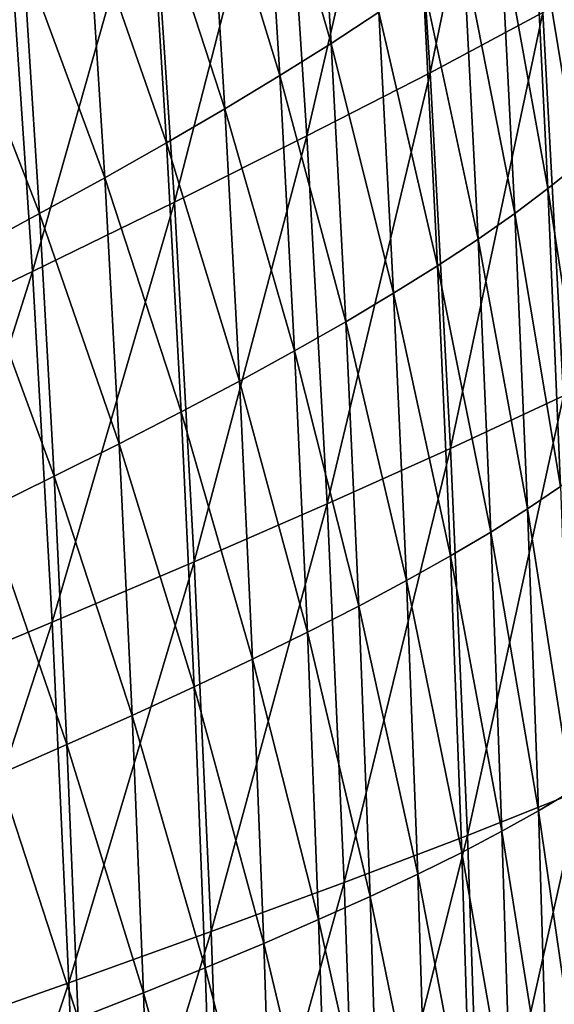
# Model space of a CAD drawing. Header units: millimetres. Extents: x -300 to 300, y -500 to 500.
# Tile 559 of 656: x 252 to 276, y 85 to 129. Entities that reach past the tile are written whole.
import ezdxf

# ---------------------------------------------------------------- set-up
doc = ezdxf.new("R2010")
doc.units = ezdxf.units.MM
doc.header["$LTSCALE"] = 81.481481
doc.layers.add('19', color=7, linetype='CONTINUOUS')
doc.layers.add('21', color=7, linetype='CONTINUOUS')

msp = doc.modelspace()

# ---------------------------------------------------------------- linework, layer by layer
at = {"layer": '19', "color": 7, "linetype": 'CONTINUOUS'}
for points in [[(270.333, 126.438, 41.129), (274.266, 145.509, 37.969), (269.284, 142.539, 41.221), (270.333, 126.438, 41.129)], [(275.32, 129.091, 37.881), (274.266, 145.509, 37.969), (270.333, 126.438, 41.129), (275.32, 129.091, 37.881)], [(264.902, 123.648, 44.195), (269.284, 142.539, 41.221), (263.862, 139.412, 44.291), (264.902, 123.648, 44.195)], [(270.333, 126.438, 41.129), (269.284, 142.539, 41.221), (264.902, 123.648, 44.195), (270.333, 126.438, 41.129)], [(259.046, 120.723, 47.085), (263.862, 139.412, 44.291), (258.018, 136.133, 47.182), (259.046, 120.723, 47.085)], [(264.902, 123.648, 44.195), (263.862, 139.412, 44.291), (259.046, 120.723, 47.085), (264.902, 123.648, 44.195)], [(252.784, 117.669, 49.803), (258.018, 136.133, 47.182), (251.77, 132.705, 49.902), (252.784, 117.669, 49.803)], [(259.046, 120.723, 47.085), (258.018, 136.133, 47.182), (252.784, 117.669, 49.803), (259.046, 120.723, 47.085)], [(252.784, 117.669, 49.803), (251.77, 132.705, 49.902), (246.135, 114.488, 52.355), (252.784, 117.669, 49.803)], [(276.222, 112.18, 37.803), (279.844, 131.603, 34.447), (275.32, 129.091, 37.881), (276.222, 112.18, 37.803)], [(271.231, 109.858, 41.047), (275.32, 129.091, 37.881), (270.333, 126.438, 41.129), (271.231, 109.858, 41.047)], [(276.222, 112.18, 37.803), (275.32, 129.091, 37.881), (271.231, 109.858, 41.047), (276.222, 112.18, 37.803)], [(265.793, 107.418, 44.111), (270.333, 126.438, 41.129), (264.902, 123.648, 44.195), (265.793, 107.418, 44.111)], [(271.231, 109.858, 41.047), (270.333, 126.438, 41.129), (265.793, 107.418, 44.111), (271.231, 109.858, 41.047)], [(259.928, 104.864, 46.999), (264.902, 123.648, 44.195), (259.046, 120.723, 47.085), (259.928, 104.864, 46.999)], [(265.793, 107.418, 44.111), (264.902, 123.648, 44.195), (259.928, 104.864, 46.999), (265.793, 107.418, 44.111)], [(253.653, 102.198, 49.716), (259.046, 120.723, 47.085), (252.784, 117.669, 49.803), (253.653, 102.198, 49.716)], [(259.928, 104.864, 46.999), (259.046, 120.723, 47.085), (253.653, 102.198, 49.716), (259.928, 104.864, 46.999)], [(246.989, 99.423, 52.268), (252.784, 117.669, 49.803), (246.135, 114.488, 52.355), (246.989, 99.423, 52.268)], [(253.653, 102.198, 49.716), (252.784, 117.669, 49.803), (246.989, 99.423, 52.268), (253.653, 102.198, 49.716)], [(271.982, 92.793, 40.977), (276.222, 112.18, 37.803), (271.231, 109.858, 41.047), (271.982, 92.793, 40.977)], [(276.976, 94.768, 37.736), (276.222, 112.18, 37.803), (271.982, 92.793, 40.977), (276.976, 94.768, 37.736)], [(266.539, 90.72, 44.038), (271.231, 109.858, 41.047), (265.793, 107.418, 44.111), (266.539, 90.72, 44.038)], [(271.982, 92.793, 40.977), (271.231, 109.858, 41.047), (266.539, 90.72, 44.038), (271.982, 92.793, 40.977)], [(260.666, 88.551, 46.925), (265.793, 107.418, 44.111), (259.928, 104.864, 46.999), (260.666, 88.551, 46.925)], [(266.539, 90.72, 44.038), (265.793, 107.418, 44.111), (260.666, 88.551, 46.925), (266.539, 90.72, 44.038)], [(254.381, 86.288, 49.641), (259.928, 104.864, 46.999), (253.653, 102.198, 49.716), (254.381, 86.288, 49.641)], [(260.666, 88.551, 46.925), (259.928, 104.864, 46.999), (254.381, 86.288, 49.641), (260.666, 88.551, 46.925)], [(247.705, 83.936, 52.193), (253.653, 102.198, 49.716), (246.989, 99.423, 52.268), (247.705, 83.936, 52.193)], [(254.381, 86.288, 49.641), (253.653, 102.198, 49.716), (247.705, 83.936, 52.193), (254.381, 86.288, 49.641)], [(272.589, 75.238, 40.918), (276.976, 94.768, 37.736), (271.982, 92.793, 40.977), (272.589, 75.238, 40.918)], [(277.585, 76.85, 37.679), (276.976, 94.768, 37.736), (272.589, 75.238, 40.918), (277.585, 76.85, 37.679)], [(267.142, 73.547, 43.977), (271.982, 92.793, 40.977), (266.539, 90.72, 44.038), (267.142, 73.547, 43.977)], [(272.589, 75.238, 40.918), (271.982, 92.793, 40.977), (267.142, 73.547, 43.977), (272.589, 75.238, 40.918)], [(261.263, 71.779, 46.862), (266.539, 90.72, 44.038), (260.666, 88.551, 46.925), (261.263, 71.779, 46.862)], [(267.142, 73.547, 43.977), (266.539, 90.72, 44.038), (261.263, 71.779, 46.862), (267.142, 73.547, 43.977)], [(254.971, 69.936, 49.579), (260.666, 88.551, 46.925), (254.381, 86.288, 49.641), (254.971, 69.936, 49.579)], [(261.263, 71.779, 46.862), (260.666, 88.551, 46.925), (254.971, 69.936, 49.579), (261.263, 71.779, 46.862)], [(248.285, 68.021, 52.13), (254.381, 86.288, 49.641), (247.705, 83.936, 52.193), (248.285, 68.021, 52.13)], [(254.971, 69.936, 49.579), (254.381, 86.288, 49.641), (248.285, 68.021, 52.13), (254.971, 69.936, 49.579)]]:
    msp.add_3dface(points, dxfattribs=at)
at = {"layer": '21', "color": 7, "linetype": 'CONTINUOUS'}
for points in [[(265.969, 127.729, 26.132), (262.973, 138.192, 27.665), (265.241, 139.735, 26.179), (265.969, 127.729, 26.132)], [(265.969, 127.729, 26.132), (265.241, 139.735, 26.179), (268.077, 129.105, 24.635), (265.969, 127.729, 26.132)], [(263.7, 126.311, 27.614), (260.549, 136.602, 29.132), (262.973, 138.192, 27.665), (263.7, 126.311, 27.614)], [(263.7, 126.311, 27.614), (262.973, 138.192, 27.665), (265.969, 127.729, 26.132), (263.7, 126.311, 27.614)], [(261.275, 124.85, 29.077), (257.973, 134.967, 30.575), (260.549, 136.602, 29.132), (261.275, 124.85, 29.077)], [(261.275, 124.85, 29.077), (260.549, 136.602, 29.132), (263.7, 126.311, 27.614), (261.275, 124.85, 29.077)], [(276.847, 122.381, 17.059), (274.902, 134.175, 18.577), (276.213, 135.333, 17.066), (276.847, 122.381, 17.059)], [(258.698, 123.348, 30.517), (255.248, 133.286, 31.993), (257.973, 134.967, 30.575), (258.698, 123.348, 30.517)], [(258.698, 123.348, 30.517), (257.973, 134.967, 30.575), (261.275, 124.85, 29.077), (258.698, 123.348, 30.517)], [(275.539, 121.325, 18.562), (273.434, 132.973, 20.093), (274.902, 134.175, 18.577), (275.539, 121.325, 18.562)], [(275.539, 121.325, 18.562), (274.902, 134.175, 18.577), (276.847, 122.381, 17.059), (275.539, 121.325, 18.562)], [(255.971, 121.804, 31.933), (252.378, 131.561, 33.382), (255.248, 133.286, 31.993), (255.971, 121.804, 31.933)], [(255.971, 121.804, 31.933), (255.248, 133.286, 31.993), (258.698, 123.348, 30.517), (255.971, 121.804, 31.933)], [(274.075, 120.23, 20.071), (271.809, 131.727, 21.611), (273.434, 132.973, 20.093), (274.075, 120.23, 20.071)], [(274.075, 120.23, 20.071), (273.434, 132.973, 20.093), (275.539, 121.325, 18.562), (274.075, 120.23, 20.071)], [(272.453, 119.094, 21.582), (270.024, 130.438, 23.126), (271.809, 131.727, 21.611), (272.453, 119.094, 21.582)], [(272.453, 119.094, 21.582), (271.809, 131.727, 21.611), (274.075, 120.23, 20.071), (272.453, 119.094, 21.582)], [(253.098, 120.221, 33.32), (249.367, 129.791, 34.74), (252.378, 131.561, 33.382), (253.098, 120.221, 33.32)], [(253.098, 120.221, 33.32), (252.378, 131.561, 33.382), (255.971, 121.804, 31.933), (253.098, 120.221, 33.32)], [(270.67, 117.92, 23.092), (268.077, 129.105, 24.635), (270.024, 130.438, 23.126), (270.67, 117.92, 23.092)], [(270.67, 117.92, 23.092), (270.024, 130.438, 23.126), (272.453, 119.094, 21.582), (270.67, 117.92, 23.092)], [(250.082, 118.597, 34.676), (249.367, 129.791, 34.74), (253.098, 120.221, 33.32), (250.082, 118.597, 34.676)], [(268.725, 116.707, 24.595), (265.969, 127.729, 26.132), (268.077, 129.105, 24.635), (268.725, 116.707, 24.595)], [(268.725, 116.707, 24.595), (268.077, 129.105, 24.635), (270.67, 117.92, 23.092), (268.725, 116.707, 24.595)], [(266.617, 115.456, 26.089), (263.7, 126.311, 27.614), (265.969, 127.729, 26.132), (266.617, 115.456, 26.089)], [(266.617, 115.456, 26.089), (265.969, 127.729, 26.132), (268.725, 116.707, 24.595), (266.617, 115.456, 26.089)], [(264.349, 114.166, 27.567), (261.275, 124.85, 29.077), (263.7, 126.311, 27.614), (264.349, 114.166, 27.567)], [(264.349, 114.166, 27.567), (263.7, 126.311, 27.614), (266.617, 115.456, 26.089), (264.349, 114.166, 27.567)], [(261.924, 112.838, 29.026), (258.698, 123.348, 30.517), (261.275, 124.85, 29.077), (261.924, 112.838, 29.026)], [(261.924, 112.838, 29.026), (261.275, 124.85, 29.077), (264.349, 114.166, 27.567), (261.924, 112.838, 29.026)], [(259.345, 111.474, 30.464), (255.971, 121.804, 31.933), (258.698, 123.348, 30.517), (259.345, 111.474, 30.464)], [(259.345, 111.474, 30.464), (258.698, 123.348, 30.517), (261.924, 112.838, 29.026), (259.345, 111.474, 30.464)], [(277.404, 109.132, 17.052), (275.539, 121.325, 18.562), (276.847, 122.381, 17.059), (277.404, 109.132, 17.052)], [(256.616, 110.072, 31.878), (253.098, 120.221, 33.32), (255.971, 121.804, 31.933), (256.616, 110.072, 31.878)], [(256.616, 110.072, 31.878), (255.971, 121.804, 31.933), (259.345, 111.474, 30.464), (256.616, 110.072, 31.878)], [(276.1, 108.181, 18.548), (274.075, 120.23, 20.071), (275.539, 121.325, 18.562), (276.1, 108.181, 18.548)], [(276.1, 108.181, 18.548), (275.539, 121.325, 18.562), (277.404, 109.132, 17.052), (276.1, 108.181, 18.548)], [(253.74, 108.635, 33.263), (250.082, 118.597, 34.676), (253.098, 120.221, 33.32), (253.74, 108.635, 33.263)], [(253.74, 108.635, 33.263), (253.098, 120.221, 33.32), (256.616, 110.072, 31.878), (253.74, 108.635, 33.263)], [(274.639, 107.196, 20.051), (272.453, 119.094, 21.582), (274.075, 120.23, 20.071), (274.639, 107.196, 20.051)], [(274.639, 107.196, 20.051), (274.075, 120.23, 20.071), (276.1, 108.181, 18.548), (274.639, 107.196, 20.051)], [(273.019, 106.177, 21.556), (270.67, 117.92, 23.092), (272.453, 119.094, 21.582), (273.019, 106.177, 21.556)], [(273.019, 106.177, 21.556), (272.453, 119.094, 21.582), (274.639, 107.196, 20.051), (273.019, 106.177, 21.556)], [(250.722, 107.162, 34.618), (250.082, 118.597, 34.676), (253.74, 108.635, 33.263), (250.722, 107.162, 34.618)], [(271.239, 105.122, 23.06), (268.725, 116.707, 24.595), (270.67, 117.92, 23.092), (271.239, 105.122, 23.06)], [(271.239, 105.122, 23.06), (270.67, 117.92, 23.092), (273.019, 106.177, 21.556), (271.239, 105.122, 23.06)], [(269.296, 104.034, 24.559), (266.617, 115.456, 26.089), (268.725, 116.707, 24.595), (269.296, 104.034, 24.559)], [(269.296, 104.034, 24.559), (268.725, 116.707, 24.595), (271.239, 105.122, 23.06), (269.296, 104.034, 24.559)], [(267.189, 102.911, 26.049), (264.349, 114.166, 27.567), (266.617, 115.456, 26.089), (267.189, 102.911, 26.049)], [(267.189, 102.911, 26.049), (266.617, 115.456, 26.089), (269.296, 104.034, 24.559), (267.189, 102.911, 26.049)], [(264.921, 101.755, 27.524), (261.924, 112.838, 29.026), (264.349, 114.166, 27.567), (264.921, 101.755, 27.524)], [(264.921, 101.755, 27.524), (264.349, 114.166, 27.567), (267.189, 102.911, 26.049), (264.921, 101.755, 27.524)], [(262.495, 100.566, 28.98), (259.345, 111.474, 30.464), (261.924, 112.838, 29.026), (262.495, 100.566, 28.98)], [(262.495, 100.566, 28.98), (261.924, 112.838, 29.026), (264.921, 101.755, 27.524), (262.495, 100.566, 28.98)], [(259.916, 99.343, 30.416), (256.616, 110.072, 31.878), (259.345, 111.474, 30.464), (259.916, 99.343, 30.416)], [(259.916, 99.343, 30.416), (259.345, 111.474, 30.464), (262.495, 100.566, 28.98), (259.916, 99.343, 30.416)], [(257.185, 98.088, 31.827), (253.74, 108.635, 33.263), (256.616, 110.072, 31.878), (257.185, 98.088, 31.827)], [(257.185, 98.088, 31.827), (256.616, 110.072, 31.878), (259.916, 99.343, 30.416), (257.185, 98.088, 31.827)], [(254.307, 96.802, 33.211), (250.722, 107.162, 34.618), (253.74, 108.635, 33.263), (254.307, 96.802, 33.211)], [(254.307, 96.802, 33.211), (253.74, 108.635, 33.263), (257.185, 98.088, 31.827), (254.307, 96.802, 33.211)], [(276.585, 94.741, 18.535), (274.639, 107.196, 20.051), (276.1, 108.181, 18.548), (276.585, 94.741, 18.535)], [(251.286, 95.484, 34.565), (250.722, 107.162, 34.618), (254.307, 96.802, 33.211), (251.286, 95.484, 34.565)], [(275.127, 93.871, 20.032), (273.019, 106.177, 21.556), (274.639, 107.196, 20.051), (275.127, 93.871, 20.032)], [(275.127, 93.871, 20.032), (274.639, 107.196, 20.051), (276.585, 94.741, 18.535), (275.127, 93.871, 20.032)], [(273.51, 92.972, 21.533), (271.239, 105.122, 23.06), (273.019, 106.177, 21.556), (273.51, 92.972, 21.533)], [(273.51, 92.972, 21.533), (273.019, 106.177, 21.556), (275.127, 93.871, 20.032), (273.51, 92.972, 21.533)], [(271.732, 92.042, 23.032), (269.296, 104.034, 24.559), (271.239, 105.122, 23.06), (271.732, 92.042, 23.032)], [(271.732, 92.042, 23.032), (271.239, 105.122, 23.06), (273.51, 92.972, 21.533), (271.732, 92.042, 23.032)], [(269.79, 91.083, 24.527), (267.189, 102.911, 26.049), (269.296, 104.034, 24.559), (269.79, 91.083, 24.527)], [(269.79, 91.083, 24.527), (269.296, 104.034, 24.559), (271.732, 92.042, 23.032), (269.79, 91.083, 24.527)], [(267.685, 90.094, 26.013), (264.921, 101.755, 27.524), (267.189, 102.911, 26.049), (267.685, 90.094, 26.013)], [(267.685, 90.094, 26.013), (267.189, 102.911, 26.049), (269.79, 91.083, 24.527), (267.685, 90.094, 26.013)], [(265.417, 89.076, 27.485), (262.495, 100.566, 28.98), (264.921, 101.755, 27.524), (265.417, 89.076, 27.485)], [(265.417, 89.076, 27.485), (264.921, 101.755, 27.524), (267.685, 90.094, 26.013), (265.417, 89.076, 27.485)], [(262.991, 88.029, 28.939), (259.916, 99.343, 30.416), (262.495, 100.566, 28.98), (262.991, 88.029, 28.939)], [(262.991, 88.029, 28.939), (262.495, 100.566, 28.98), (265.417, 89.076, 27.485), (262.991, 88.029, 28.939)], [(260.411, 86.954, 30.373), (257.185, 98.088, 31.827), (259.916, 99.343, 30.416), (260.411, 86.954, 30.373)], [(260.411, 86.954, 30.373), (259.916, 99.343, 30.416), (262.991, 88.029, 28.939), (260.411, 86.954, 30.373)], [(257.679, 85.85, 31.783), (254.307, 96.802, 33.211), (257.185, 98.088, 31.827), (257.679, 85.85, 31.783)], [(257.679, 85.85, 31.783), (257.185, 98.088, 31.827), (260.411, 86.954, 30.373), (257.679, 85.85, 31.783)], [(254.8, 84.719, 33.165), (251.286, 95.484, 34.565), (254.307, 96.802, 33.211), (254.8, 84.719, 33.165)], [(254.8, 84.719, 33.165), (254.307, 96.802, 33.211), (257.679, 85.85, 31.783), (254.8, 84.719, 33.165)], [(251.775, 83.561, 34.517), (251.286, 95.484, 34.565), (254.8, 84.719, 33.165), (251.775, 83.561, 34.517)], [(276.996, 81.002, 18.524), (275.127, 93.871, 20.032), (276.585, 94.741, 18.535), (276.996, 81.002, 18.524)], [(275.541, 80.253, 20.016), (273.51, 92.972, 21.533), (275.127, 93.871, 20.032), (275.541, 80.253, 20.016)], [(275.541, 80.253, 20.016), (275.127, 93.871, 20.032), (276.996, 81.002, 18.524), (275.541, 80.253, 20.016)], [(273.926, 79.478, 21.512), (271.732, 92.042, 23.032), (273.51, 92.972, 21.533), (273.926, 79.478, 21.512)], [(273.926, 79.478, 21.512), (273.51, 92.972, 21.533), (275.541, 80.253, 20.016), (273.926, 79.478, 21.512)], [(272.15, 78.678, 23.007), (269.79, 91.083, 24.527), (271.732, 92.042, 23.032), (272.15, 78.678, 23.007)], [(272.15, 78.678, 23.007), (271.732, 92.042, 23.032), (273.926, 79.478, 21.512), (272.15, 78.678, 23.007)], [(270.21, 77.852, 24.499), (267.685, 90.094, 26.013), (269.79, 91.083, 24.527), (270.21, 77.852, 24.499)], [(270.21, 77.852, 24.499), (269.79, 91.083, 24.527), (272.15, 78.678, 23.007), (270.21, 77.852, 24.499)], [(268.106, 77.002, 25.982), (265.417, 89.076, 27.485), (267.685, 90.094, 26.013), (268.106, 77.002, 25.982)], [(268.106, 77.002, 25.982), (267.685, 90.094, 26.013), (270.21, 77.852, 24.499), (268.106, 77.002, 25.982)], [(265.839, 76.127, 27.451), (262.991, 88.029, 28.939), (265.417, 89.076, 27.485), (265.839, 76.127, 27.451)], [(265.839, 76.127, 27.451), (265.417, 89.076, 27.485), (268.106, 77.002, 25.982), (265.839, 76.127, 27.451)], [(263.413, 75.227, 28.904), (260.411, 86.954, 30.373), (262.991, 88.029, 28.939), (263.413, 75.227, 28.904)], [(263.413, 75.227, 28.904), (262.991, 88.029, 28.939), (265.839, 76.127, 27.451), (263.413, 75.227, 28.904)], [(260.832, 74.304, 30.335), (257.679, 85.85, 31.783), (260.411, 86.954, 30.373), (260.832, 74.304, 30.335)], [(260.832, 74.304, 30.335), (260.411, 86.954, 30.373), (263.413, 75.227, 28.904), (260.832, 74.304, 30.335)], [(258.1, 73.357, 31.744), (254.8, 84.719, 33.165), (257.679, 85.85, 31.783), (258.1, 73.357, 31.744)], [(258.1, 73.357, 31.744), (257.679, 85.85, 31.783), (260.832, 74.304, 30.335), (258.1, 73.357, 31.744)]]:
    msp.add_3dface(points, dxfattribs=at)

doc.saveas('drawing.dxf')
